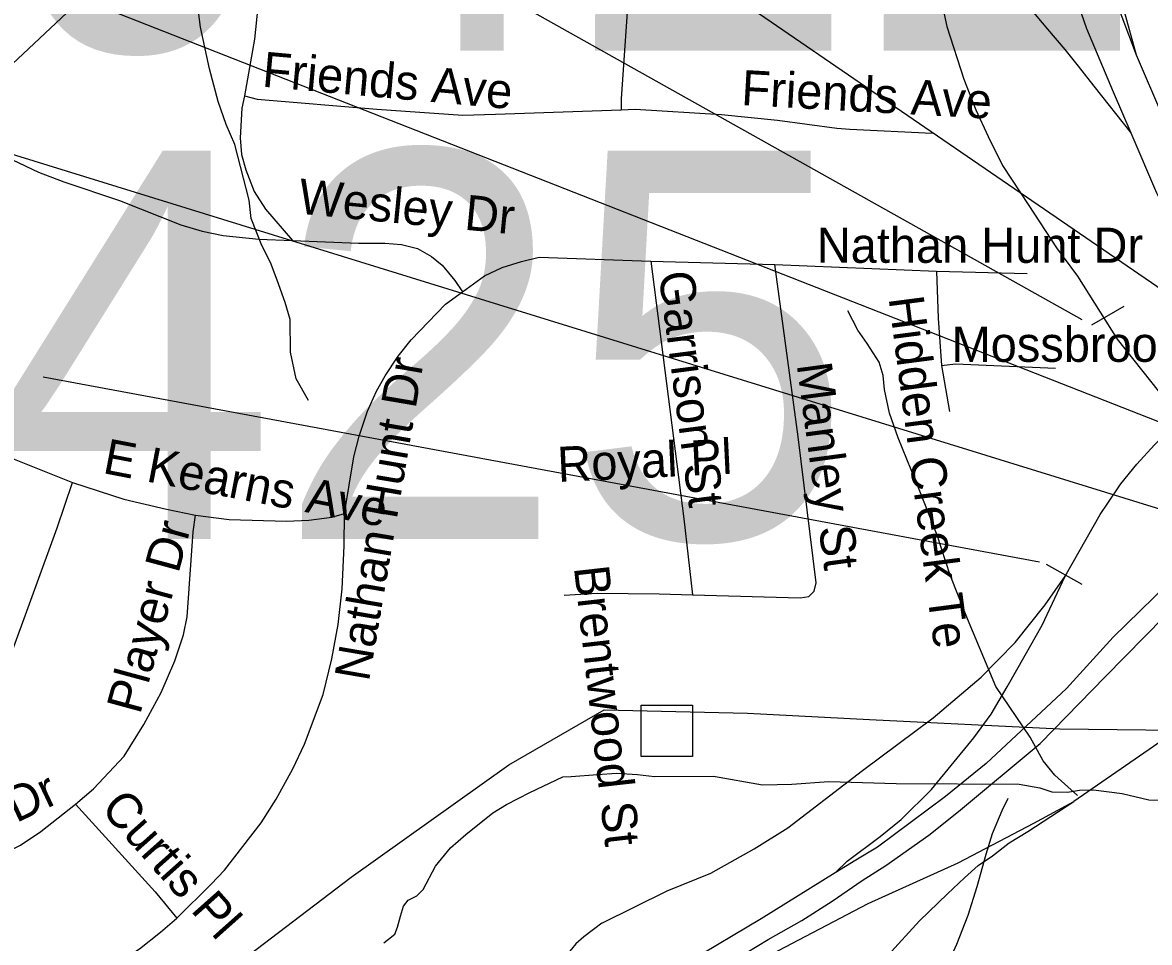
# Model space of a CAD drawing. Extents: x 1662474 to 1856135, y 779280 to 917889.
# Drawn here: x 1708668 to 1711717, y 799124 to 801612 of the extents above; entities that cross this region are included whole.
import ezdxf

# ---------------------------------------------------------------- set-up
doc = ezdxf.new("R2010")
doc.units = 0
for name, color, linetype in [('Exist Hydrographic Creek Single Shore', 7, 'Continuous'), ('Exist Hydrographic Misc Water Feature', 7, 'Continuous'), ('Exist Road Non-System Structure Non-Sys Other Attributed CELL', 7, 'Continuous'), ('Exist Road Non-System Structure Non-Sys Other Number Label', 7, 'Continuous'), ('Exist Road Non-System Type 51', 7, 'Continuous'), ('Exist Road Non-System Type 51 Label', 7, 'Continuous'), ('Exist Road Primary Interstate Divided Center Attributed', 7, 'Continuous'), ('Exist Road Primary Interstate Ramp 1 Lane Attributed', 7, 'Continuous'), ('Exist Road Primary Interstate Structure Ovrhead Sign CELL', 7, 'Continuous'), ('Exist Road Primary US Divided Attributed', 7, 'Continuous'), ('Exist Road Primary US Ramp 1 Lane  Attributed', 7, 'Continuous'), ('Exist Road Primary US Structure Ovrhead Sign CELL', 7, 'Continuous'), ('Exist Utilities Electrical Transmission Line', 7, 'Continuous'), ('Scratch_Level_2', 7, 'Continuous')]:
    doc.layers.add(name, color=color, linetype=linetype)

msp = doc.modelspace()

# ---------------------------------------------------------------- linework, layer by layer
at = {"layer": 'Exist Hydrographic Creek Single Shore'}
for points in [[(1709683, 799164.8), (1709691.4, 799195.2), (1709699, 799221.8), (1709711.6, 799237.8), (1709735.5, 799249.9), (1709752, 799267.2), (1709785.4, 799330.4), (1709826.2, 799379.5), (1709868.2, 799416), (1709940.5, 799474.5), (1709977.8, 799496.8), (1710040.8, 799529.4), (1710077.2, 799546.4), (1710129.8, 799571.4), (1710152.8, 799572.2), (1710223.9, 799578.4), (1710275.6, 799581.3), (1710332.6, 799578.4), (1710377.8, 799572.7), (1710537.6, 799573.5), (1710670.1, 799550.4), (1710749.6, 799551.4), (1710849.6, 799558.8), (1710940.8, 799555.9), (1711031.8, 799553.8), (1711364.6, 799551.7), (1711420.8, 799542), (1711452.8, 799531.5), (1711495.9, 799529.9), (1711528.4, 799535.4), (1711565.9, 799536.2), (1711643.1, 799526.2), (1711715.8, 799509.2), (1711755.9, 799508.9)], [(1709645.8, 799123.1), (1709676.1, 799145.9), (1709683, 799164.8)]]:
    msp.add_lwpolyline(points, dxfattribs=at)
at = {"layer": 'Exist Hydrographic Misc Water Feature'}
for points in [[(1709442.1, 800589.6), (1709408.7, 800648), (1709393.3, 800720.1), (1709392.1, 800808.2), (1709378.7, 800854.3), (1709357.2, 800914.5), (1709339.6, 800962.7), (1709316.1, 801008.9), (1709286.7, 801081.3), (1709281.3, 801131.3), (1709242.6, 801281.7), (1709219.1, 801336), (1709197.7, 801398.1), (1709174.5, 801486.4), (1709149.6, 801598.7), (1709140.4, 801678.8)], [(1711522.7, 799521.6), (1711461.2, 799576.2), (1711429.5, 799614.5), (1711394.1, 799678.9), (1711301.4, 799815.8), (1711225.1, 799998.6), (1711178.1, 800117.1), (1711143.2, 800225.4), (1711096.3, 800343.9), (1711037.6, 800488.5), (1711014.3, 800554.8), (1711000.9, 800618.9), (1710997.2, 800656.9), (1710985.6, 800693.1), (1710954, 800743.4), (1710928.3, 800779.6), (1710900.9, 800831.9)], [(1711334.5, 799513.4), (1711318.1, 799479.5), (1711291.6, 799417.8), (1711275, 799361.9), (1711250.3, 799274.1), (1711225.5, 799196.3), (1711194.8, 799118.6), (1711166.1, 799054.9), (1711145.8, 799015), (1711117.3, 798967.2), (1711090.8, 798923.5), (1711060.1, 798843.8), (1711002.5, 798674.3), (1710992.1, 798636.4), (1710985.8, 798600.5), (1710985.5, 798568.4), (1710981.2, 798536.4), (1710966.9, 798502.5), (1710926.1, 798424.9)]]:
    msp.add_lwpolyline(points, dxfattribs=at)
at = {"layer": 'Exist Road Non-System Structure Non-Sys Other Attributed CELL'}
msp.add_lwpolyline([(1710342.3, 799765.9), (1710481.3, 799765.9), (1710481.3, 799626.9), (1710342.3, 799626.9)], close=True, dxfattribs=at)
at = {"layer": 'Exist Road Non-System Type 51'}
for p, q in [((1709948.1, 801364), (1710287.6, 801376)), ((1710368.2, 800966.6), (1710704, 800957.2)), ((1710704, 800957.2), (1711141, 800939.6)), ((1711141, 800939.6), (1711386.1, 800933)), ((1711154.4, 800684.4), (1711176.1, 800559.5)), ((1708435, 800514.4), (1708803.5, 800367.7))]:
    msp.add_line(p, q, dxfattribs=at)
for points in [[(1708048.9, 801866.6), (1708051, 801838.5), (1708059.4, 801825.9), (1708119, 801785.2), (1708141.6, 801764.2), (1708158.6, 801743.8), (1708327.1, 801501.2), (1708382.2, 801436.4), (1708468.9, 801355.9), (1708566.5, 801283.1), (1708641.5, 801239.9), (1708711.4, 801207.2), (1708780.1, 801181.2), (1708930.8, 801130.4), (1709096.6, 801064.8), (1709154.1, 801047.7), (1709211.1, 801035.6), (1709308.1, 801025.9), (1709398.8, 801021.8)], [(1709320.2, 801804.1), (1709295.9, 801567.1), (1709269.4, 801413.6)], [(1710310.2, 801732.2), (1710287.6, 801405.2), (1710287.6, 801376)], [(1709269.4, 801413.6), (1709262.2, 801379.8), (1709257, 801300.2), (1709260.9, 801254.8), (1709272.8, 801213.4), (1709294.9, 801155.1), (1709325.8, 801106.5), (1709398.8, 801021.8)], [(1709269.4, 801413.6), (1709302.9, 801404.1), (1709627.1, 801377.1), (1709859.6, 801361.4), (1709948.1, 801364)], [(1710287.6, 801376), (1710325.5, 801377.4), (1710559.4, 801362.7), (1710710.8, 801347.7), (1710871.4, 801325.7), (1710906.9, 801323), (1711129.4, 801312.2)], [(1709398.8, 801021.8), (1709577.2, 801014.9), (1709648.9, 801014.9), (1709693.8, 801011.8), (1709736.8, 801000.8), (1709774.6, 800978.9), (1709803.8, 800955.1), (1709837.9, 800914.4), (1709858.4, 800883.2)], [(1709858.4, 800883.2), (1709918.4, 800926.7), (1709966.4, 800949), (1710018.1, 800965)], [(1710018.1, 800965), (1710066.4, 800977.1), (1710368.2, 800966.6)], [(1710368.2, 800966.6), (1710457.2, 800269.8), (1710480.9, 800063.5)], [(1710480.9, 800063.5), (1710771.9, 800055.9), (1710796.1, 800059.5), (1710804.2, 800067.9), (1710810.5, 800074.2), (1710815.8, 800096), (1710767.2, 800491.2), (1710704, 800957.2)], [(1711141, 800939.6), (1711145.6, 800812.2), (1711154.4, 800684.4)], [(1709539.1, 800283.9), (1709564.6, 800437.2), (1709579.4, 800493.4), (1709601.6, 800560.9), (1709626.2, 800614.7), (1709649.9, 800656.1), (1709684.9, 800709.1), (1709719.5, 800753.8), (1709812.6, 800850.4), (1709858.4, 800883.2)], [(1711154.4, 800684.4), (1711192.4, 800688.7), (1711463.5, 800676.6)], [(1707896.4, 799468.8), (1708007.1, 799528.6), (1708157.2, 799593.4), (1708232.6, 799622.8), (1708349.1, 799650.9), (1708415.2, 799675.9), (1708449.4, 799693.7), (1708501.1, 799727.8), (1708540.8, 799759.5), (1708574.6, 799796.9), (1708604, 799836.4), (1708630.8, 799883.7), (1708762, 800244.9), (1708803.5, 800367.7)], [(1708803.5, 800367.7), (1708942.9, 800322.8), (1709058.4, 800295.2), (1709136.2, 800279.5)], [(1708811.4, 799498.1), (1708860.6, 799538.9), (1708943.1, 799627.2), (1708996.4, 799712.9), (1709043.4, 799799.7), (1709080.4, 799885.2), (1709104, 799955.9), (1709114.2, 800004.4), (1709130.5, 800234.4), (1709136.2, 800279.5)], [(1709086.1, 799189.8), (1709178.9, 799281.1), (1709214.5, 799319.4), (1709314.5, 799447.2), (1709354.6, 799511), (1709400.1, 799593.4), (1709431.2, 799659.9), (1709481.4, 799793.9), (1709505, 799891), (1709522.6, 799983.9), (1709533.1, 800079.8), (1709538.6, 800196), (1709539.1, 800283.9)], [(1709136.2, 800279.5), (1709227.9, 800267.9), (1709382.8, 800263.5), (1709443.4, 800265.6), (1709505.4, 800273.7), (1709539.1, 800283.9)], [(1710133.6, 800063.2), (1710222.9, 800068.8), (1710390.6, 800066.9), (1710480.9, 800063.5)], [(1708033.6, 799150.6), (1708076.4, 799173.4), (1708186.9, 799214.7), (1708328.4, 799260.6), (1708422.6, 799281.1), (1708499.5, 799309.2), (1708553.9, 799332.5), (1708663.1, 799387.1), (1708717.6, 799423.9), (1708811.4, 799498.1)], [(1708811.4, 799498.1), (1709027.4, 799260.6), (1709086.1, 799189.8)], [(1708190.6, 798779.2), (1708290.6, 798816.5), (1708532.9, 798893.7), (1708643.6, 798933.9), (1708756.2, 798979), (1708859.1, 799029.1), (1708917.9, 799062.7), (1708984.6, 799106.8), (1709042.1, 799151.4), (1709086.1, 799189.8)]]:
    msp.add_lwpolyline(points, dxfattribs=at)
at = {"layer": 'Exist Road Primary Interstate Divided Center Attributed'}
for points in [[(1711962.9, 800297.9), (1711840.3, 800165.1), (1711618.7, 799949.1), (1711493.1, 799810.4), (1711275.7, 799607.7), (1711165.1, 799518.4), (1710981.7, 799381.1), (1710923, 799346.3), (1710867.1, 799312.1)], [(1710251, 798879.9), (1710596.4, 799077.3), (1710686, 799131.7), (1710777.2, 799182.9), (1710858.8, 799235.7), (1710940.3, 799290.9), (1711004.5, 799331.5), (1711120.2, 799414), (1711200.4, 799477.7), (1711421.6, 799661.7), (1711598.3, 799843.2), (1711863.3, 800113), (1711996, 800251.2)], [(1710867.1, 799312.1), (1710667.2, 799187.2), (1710473, 799072.3), (1710404.8, 799034.8), (1710243, 798948.9)]]:
    msp.add_lwpolyline(points, dxfattribs=at)
at = {"layer": 'Exist Road Primary Interstate Ramp 1 Lane Attributed'}
for points in [[(1711489.5, 800114.1), (1711584.3, 800280.9), (1711604.4, 800312.1), (1711639.4, 800364.4), (1711683.1, 800416.9), (1711730.5, 800469.3), (1711799.4, 800539.8)], [(1710235.6, 799175.8), (1710412.6, 799262.9), (1710531, 799311), (1710648.1, 799376.7), (1710738.7, 799433.6), (1710940.6, 799588.8), (1711132.1, 799731.1), (1711262.1, 799841.2), (1711353.8, 799934.7), (1711435.4, 800036.6), (1711489.5, 800114.1)], [(1710867.1, 799312.1), (1710899.6, 799343.5), (1710989.1, 799410.7), (1711045.5, 799456.4), (1711127.7, 799537.4), (1711242.1, 799676.9), (1711289.1, 799740.9), (1711331.9, 799814.8), (1711380.6, 799900.3), (1711427.3, 799982), (1711489.5, 800114.1)], [(1712155.8, 800023.5), (1711845.3, 799735.8), (1711727.9, 799653.8), (1711512.9, 799504.8)], [(1710017.4, 798753.3), (1710219.4, 798848.7), (1710309.7, 798894.8), (1710414.1, 798944.8), (1710956.1, 799229.1), (1711199.7, 799339.5), (1711404.3, 799446.6), (1711512.9, 799504.8)], [(1710293.3, 798606.6), (1710471.3, 798690.1), (1710623.4, 798763), (1710748.1, 798845.1), (1710888, 798963.7), (1711009.7, 799088.3), (1711094.9, 799182.6), (1711170.9, 799255.5), (1711216.9, 799298.9), (1711253.9, 799331.9), (1711292.9, 799357.9), (1711337.9, 799392.9), (1711387.9, 799423.9), (1711512.9, 799504.8)], [(1710235.6, 799175.8), (1710187, 799138.6), (1710165.7, 799119.7), (1710153.7, 799105.9), (1710141.3, 799091.6), (1710079.7, 799017.6), (1710014, 798939.5), (1709946.2, 798863.4), (1709882.5, 798791.5), (1709845.6, 798758.6), (1709802.4, 798721.6), (1709767.5, 798697), (1709716.2, 798666.2), (1709666.9, 798623)]]:
    msp.add_lwpolyline(points, dxfattribs=at)
at = {"layer": 'Exist Road Primary Interstate Structure Ovrhead Sign CELL'}
for p, q in [((1711420.1, 800152.4), (1708724.7, 800652.3)), ((1711437.6, 800147.2), (1711534, 800092.8))]:
    msp.add_line(p, q, dxfattribs=at)
at = {"layer": 'Exist Road Primary US Divided Attributed'}
for points in [[(1711318.8, 803800.5), (1711305.5, 803560.5), (1711301.1, 803436.1), (1711301.1, 803327.2), (1711305.5, 803176.2), (1711318.8, 803014), (1711336.6, 802856.3), (1711368.8, 802635.3), (1711417.7, 802399.9), (1711457.7, 802208.9), (1711493.3, 802088.9), (1711518.9, 801984.3), (1711569.6, 801828.6), (1711603.5, 801730.5), (1711681.4, 801524.1)], [(1711220.2, 803008.1), (1711230.6, 802911.9), (1711279.8, 802557.7), (1711333.2, 802278), (1711373.8, 802124.6), (1711423.5, 801953.1), (1711479.9, 801788.4), (1711546.5, 801595.4), (1711618.8, 801423.9), (1711666.7, 801313.5)], [(1711681.4, 801524.1), (1711752.4, 801358.4), (1711810, 801236.9), (1711857.4, 801125.2), (1711944, 800970.6), (1712053.7, 800800.5)], [(1711666.7, 801313.5), (1711736.7, 801150.9), (1711815.1, 800994.1), (1711884.2, 800868.7), (1711981.5, 800718.1)]]:
    msp.add_lwpolyline(points, dxfattribs=at)
at = {"layer": 'Exist Road Primary US Ramp 1 Lane  Attributed'}
for points in [[(1711531.9, 802624.8), (1711524.5, 802508.4), (1711524.5, 802387.6), (1711526, 802260.8), (1711539.8, 802105), (1711554.7, 802002.8), (1711580.8, 801887.9), (1711681.4, 801524.1)], [(1711137.8, 802076.8), (1711127.4, 801941.8), (1711129, 801858.5), (1711139.8, 801736.6), (1711169.1, 801600.8), (1711215.4, 801458.8), (1711247.8, 801375.5), (1711280.8, 801303.8), (1711320, 801225.4), (1711390.7, 801117.2), (1711466, 801002.7), (1711522.5, 800925.9), (1711630, 800755.7), (1711765.2, 800584.7), (1711799.4, 800539.8)], [(1711137.8, 802076.8), (1711195.1, 801920.5), (1711246.7, 801835.2), (1711310.8, 801749.8), (1711393.8, 801650.2), (1711441.3, 801593.3), (1711488.7, 801538.8), (1711524.3, 801493.7), (1711567, 801439.2), (1711666.7, 801313.5)]]:
    msp.add_lwpolyline(points, dxfattribs=at)
at = {"layer": 'Exist Road Primary US Structure Ovrhead Sign CELL'}
for p, q in [((1711535.2, 800807.5), (1708801.1, 802339.7)), ((1711561.6, 800794), (1711649, 800845))]:
    msp.add_line(p, q, dxfattribs=at)
at = {"layer": 'Exist Utilities Electrical Transmission Line'}
for points in [[(1705455.5, 797668.7), (1705701.1, 797787.1), (1705989.1, 798214.9), (1706249.3, 798660.9), (1706477.3, 799089.6), (1706885.4, 799823.1), (1707438.7, 800347.2), (1707825.7, 800719.4), (1708361.1, 801237.7), (1708802.7, 801651.1), (1709070.2, 801905.3), (1709757.3, 802555.4), (1710602.2, 803351), (1710839.1, 803555.2), (1711183.6, 803888.6), (1711682.4, 804367.2), (1712000.4, 804670.6)], [(1706116.1, 797291.9), (1706424.4, 797745.2), (1706489.9, 797838.4), (1706762.4, 798162.4), (1707304.8, 798216.7), (1707701.4, 798253.3), (1707915.8, 798274.2), (1708098.8, 798347.9), (1708297.8, 798432.8), (1708426.7, 798494.9), (1708587.2, 798591.1), (1708767.5, 798706.2), (1708967.4, 798851.5), (1709557.8, 799300.7), (1709983.8, 799604.5), (1710242.2, 799752.9), (1710630, 799743.7), (1710959.5, 799727.1), (1711475, 799701.9), (1711785.1, 799697.6)]]:
    msp.add_lwpolyline(points, dxfattribs=at)
at = {"layer": 'Scratch_Level_2'}
for p, q in [((1711912.3, 800777.1), (1708764.4, 802936)), ((1712142.7, 800374.6), (1708390.3, 801846.8)), ((1711949, 800232.2), (1708093.7, 801424))]:
    msp.add_line(p, q, dxfattribs=at)

# ---------------------------------------------------------------- texts
at = {"layer": 'Exist Road Non-System Structure Non-Sys Other Number Label'}
for s, p in [('J422', (1708663.9, 801535.9)), ('J425', (1707871.4, 800215.2))]:
    msp.add_text(s, height=1049.86, dxfattribs=at).set_placement(p)
at = {"layer": 'Exist Road Non-System Type 51 Label'}
for s, rotation, p in [('Friends Ave', 354.8327, (1709314.7, 801438.5)), ('Friends Ave', 356.8259, (1710611.6, 801388.7)), ('Wesley Dr', 354.4685, (1709412.1, 801095.2)), ('Garrison St', 277.437, (1710389.2, 800934.1)), ('Hidden Creek Te', 277.437, (1711011.3, 800866.8)), ('Nathan Hunt Dr', 80.2957, (1709605.6, 799827.1)), ('Manley St', 277.7032, (1710762.6, 800686.9)), ('Royal Pl', 2.7478, (1710117.6, 800368.9)), ('E Kearns Ave', 349.1083, (1708882.7, 800393.7)), ('Player Dr', 74.8181, (1708986.4, 799738)), ('Brentwood St', 276.4239, (1710160, 800138.4)), ('Player Dr', 25.317, (1708293.9, 799277.2)), ('Curtis Pl', 311.6868, (1708877.1, 799484))]:
    msp.add_text(s, height=95, rotation=rotation, dxfattribs=at).set_placement(p)
for s, p in [('Nathan Hunt Dr', (1710817.3, 800961.8)), ('Mossbrook Cir', (1711182, 800694))]:
    msp.add_text(s, height=95, dxfattribs=at).set_placement(p)

doc.saveas('drawing.dxf')
